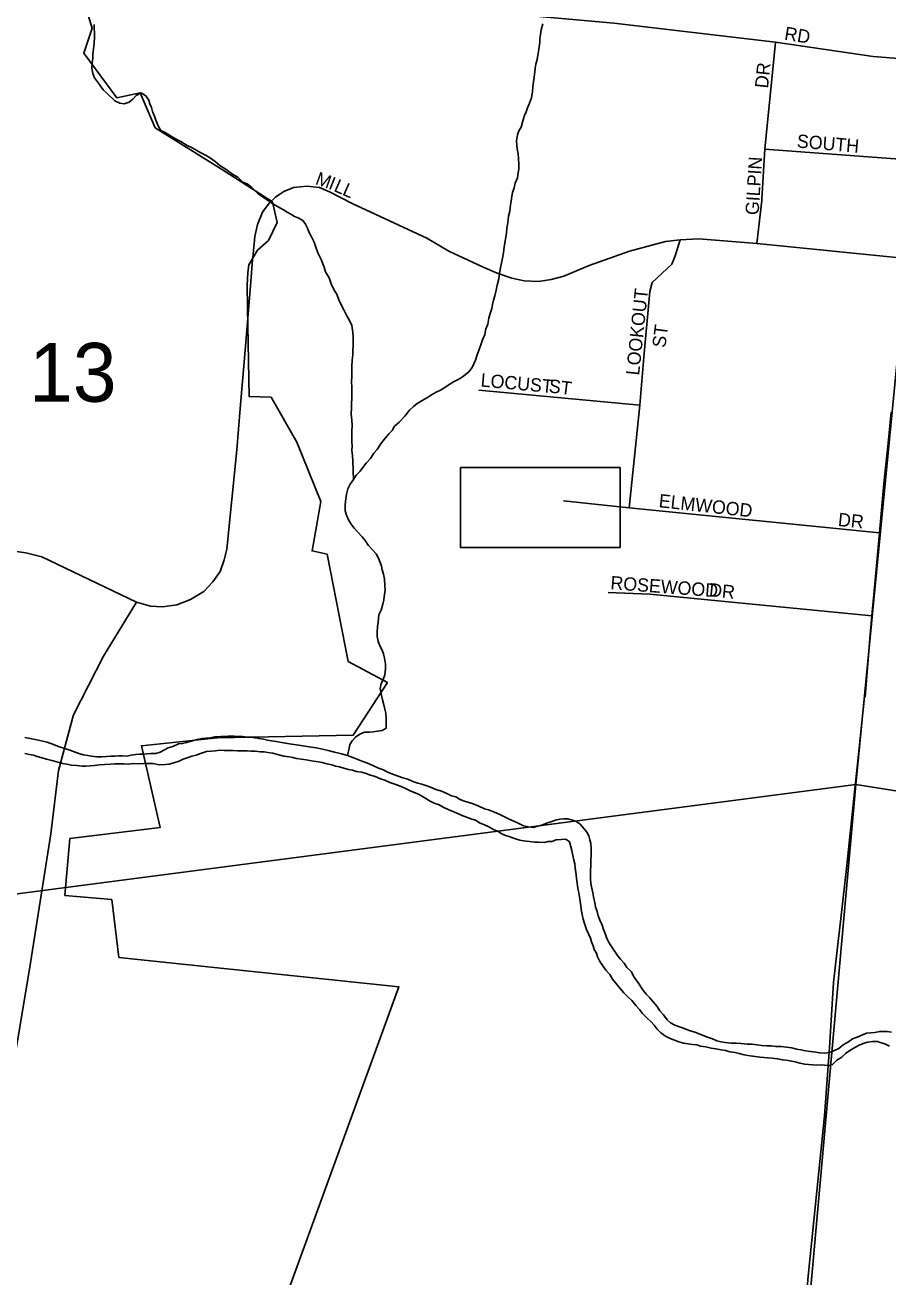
# Model space of a CAD drawing. Extents: x 1310247 to 1664935, y 284496 to 704931.
# Drawn here: x 1476358 to 1479599, y 565489 to 570190 of the extents above; entities that cross this region are included whole.
import ezdxf

# ---------------------------------------------------------------- set-up
doc = ezdxf.new("R2010")
doc.units = 0
for name, color, linetype in [('GM_X_Corporation_Text', 7, 'Continuous'), ('GM_X_County', 7, 'Continuous'), ('GM_X_County_Road_Text', 7, 'Continuous'), ('GM_X_County_Subdivision_Text', 7, 'Continuous'), ('GM_X_Interstate_Shield', 7, 'Continuous'), ('GM_X_Major_Lake_Text', 7, 'Continuous'), ('GM_X_Minor_River_Text', 7, 'Continuous'), ('GM_X_Rail_Line', 7, 'Continuous'), ('GM_X_US_Location', 7, 'Continuous')]:
    doc.layers.add(name, color=color, linetype=linetype)

msp = doc.modelspace()

# ---------------------------------------------------------------- linework, layer by layer
at = {"layer": 'GM_X_Corporation_Text'}
for points in [[(1476367.3, 570709.2), (1476510.1, 570602.9), (1476603, 570534.3), (1476766.9, 570428.7), (1476825.8, 570391.5), (1476952.6, 570349.3), (1477260, 570321.1), (1478177, 570232.7), (1478568.9, 570196.9), (1479176.7, 570126.4), (1479544.2, 570072.3), (1479747.6, 570055.3), (1479764.6, 570053.1)], [(1479125.1, 569531.6), (1479125.6, 569536.5), (1479137.3, 569724), (1479176.7, 570126.4)], [(1479137.3, 569724), (1479710.5, 569681.6), (1480077.3, 569645.6)], [(1477348.4, 569572.5), (1477366.1, 569579.7), (1477416.7, 569585.4), (1477463.9, 569579.7), (1477501.4, 569564), (1477586.4, 569520.2), (1477867.5, 569390), (1477949.3, 569341.7), (1478076.2, 569282.4), (1478131.7, 569258.5), (1478185.8, 569239.2), (1478232.8, 569229.5), (1478286.9, 569227.5), (1478333.4, 569235.2), (1478381.1, 569247.6), (1478477.3, 569287.2), (1478628, 569341), (1478763.3, 569377), (1478819.2, 569383.3), (1478888.6, 569387), (1479106.7, 569369.8), (1479669.1, 569313.2)], [(1477213.1, 569314.9), (1477221.1, 569396), (1477231.3, 569441.5), (1477250.1, 569487), (1477274.5, 569521.1), (1477297.9, 569543.3), (1477303.6, 569547.1)], [(1479106.7, 569369.8), (1479125.1, 569531.6)], [(1478627.2, 568377.8), (1478666.9, 568762.9), (1478682.1, 568943.2), (1478704.4, 569189.4), (1478713.1, 569223.8), (1478787.8, 569291.7), (1478799.6, 569324.1), (1478819.2, 569383.3)], [(1478061.8, 568818.6), (1478666.9, 568762.9)], [(1478379.8, 568403.4), (1478627.2, 568377.8), (1479567.8, 568283.2)], [(1478548.1, 568058.7), (1478705.1, 568052.4), (1479539, 567971.3)]]:
    msp.add_lwpolyline(points, dxfattribs=at)
at = {"layer": 'GM_X_County'}
for points in [[(1480023, 572924.8), (1479478.5, 567337.9), (1473763.6, 566593.3), (1474265.8, 571980.6)], [(1480023, 572924.8), (1485439, 572125.6), (1484985.2, 566465), (1479478.5, 567337.9)], [(1479478.5, 567337.9), (1478985.6, 561830.1), (1473262.1, 561240.1), (1473763.6, 566593.3)], [(1479478.5, 567337.9), (1484985.2, 566465), (1484514.1, 561058.8), (1478985.6, 561830.1)]]:
    msp.add_lwpolyline(points, close=True, dxfattribs=at)
at = {"layer": 'GM_X_County_Road_Text'}
for points in [[(1477303.6, 569547.1), (1477332.5, 569566.1), (1477348.4, 569572.5)], [(1477174.7, 568851.4), (1477189.8, 569028.1), (1477205.8, 569226.6), (1477212.5, 569309.5), (1477213.1, 569314.9)], [(1476299.4, 568217.4), (1476360.3, 568207.8), (1476421.1, 568193.1), (1476775.9, 568023.4), (1476829, 568008.1), (1476874.5, 568004.8), (1476927.6, 568012.5), (1476978.9, 568032.4), (1477028.8, 568063.1), (1477063.4, 568099), (1477090.3, 568138.7), (1477105.7, 568181.6), (1477115.3, 568221.9), (1477152.7, 568595.3), (1477166, 568750.2), (1477174.7, 568851.4)]]:
    msp.add_lwpolyline(points, dxfattribs=at)
at = {"layer": 'GM_X_County_Subdivision_Text'}
msp.add_lwpolyline([(1474980.8, 562136.4), (1475037.1, 562500.4), (1475151.1, 562726.1), (1475823.7, 564058.2), (1475923.8, 564258.2), (1476001.4, 564444.7), (1476236.1, 565829.6), (1476374, 566645), (1476454.8, 567152.8), (1476483.8, 567391), (1476540, 567600.2), (1476652.7, 567820), (1476775.9, 568023.4)], dxfattribs=at)
at = {"layer": 'GM_X_Interstate_Shield'}
for points in [[(1479484.9, 567414.3), (1479511.4, 567667.2), (1479513.4, 567667.1), (1479532.4, 567901.5), (1479539, 567971.3), (1479555.5, 568145.7), (1479567.8, 568283.2), (1479584.3, 568468.2), (1479599.6, 568620.6), (1479611.2, 568736.3)], [(1479415.6, 566779.7), (1479443.9, 567022.6), (1479476.4, 567332.9), (1479484.9, 567414.3)], [(1479291.6, 565402.4), (1479299.6, 565491.1), (1479332.3, 565811.4), (1479360.3, 566093.6), (1479379.7, 566350), (1479394.8, 566594.4), (1479414.5, 566770.5), (1479415.6, 566779.7)]]:
    msp.add_lwpolyline(points, dxfattribs=at)
at = {"layer": 'GM_X_Major_Lake_Text'}
msp.add_lwpolyline([(1477283.5, 565263.6), (1477761.9, 566578), (1476710.2, 566688.5), (1476683.5, 566906.2), (1476507.6, 566921.6), (1476526.3, 567135.3), (1476865.7, 567177), (1476794.8, 567483.9), (1477080.4, 567514), (1477590.3, 567522.9), (1477719, 567721.1), (1477571.5, 567799.5), (1477493.1, 568203.1), (1477435.7, 568215.3), (1477468.5, 568401), (1477378.4, 568624.3), (1477281.7, 568792.9), (1477199.2, 568795.8), (1477193.7, 569128.4), (1477192.5, 569213.9), (1477194, 569260.9), (1477198.4, 569290.3), (1477231.3, 569344.3), (1477271.8, 569381.4), (1477304.1, 569449), (1477287.7, 569526.3), (1477095.5, 569648.7), (1476846.3, 569804.5), (1476790.2, 569935.4), (1476703, 569916.7), (1476578.3, 570085), (1476609.5, 570178.6), (1476584.6, 570259.6)], dxfattribs=at)
msp.add_lwpolyline([(1477992.8, 568528.4), (1477992.8, 568228.3), (1478592.7, 568228.4), (1478592.7, 568528.4)], close=True, dxfattribs=at)
at = {"layer": 'GM_X_Minor_River_Text'}
for points in [[(1476612.5, 570080.5), (1476615, 570100.5), (1476617.5, 570120.5), (1476618.1, 570144.6), (1476618.5, 570158.7), (1476617, 570178.8), (1476617.3, 570192.8)], [(1478063, 568971.9), (1478069.4, 568989.8), (1478075.9, 569007.7), (1478084.5, 569027.6), (1478089, 569049.6), (1478095.5, 569067.5), (1478100.1, 569089.4), (1478104.6, 569107.4), (1478111, 569125.3), (1478113.4, 569141.3), (1478117.9, 569157.3), (1478122.3, 569173.2), (1478126.9, 569195.2), (1478131.3, 569213.1), (1478138, 569237.1), (1478140.5, 569259.1), (1478145.2, 569285.1), (1478149.8, 569309.1), (1478154.5, 569335), (1478157.1, 569357.1), (1478161.7, 569379), (1478164.1, 569395), (1478166.4, 569409), (1478166.9, 569427.1), (1478171.4, 569447.1), (1478174.1, 569473.1), (1478178.6, 569491), (1478181.2, 569515.1), (1478183.5, 569529.1), (1478186, 569547.1), (1478188.4, 569561.1), (1478194.9, 569579), (1478199.3, 569597), (1478207.9, 569616.8), (1478210.3, 569634.8), (1478212.7, 569648.8), (1478213.1, 569666.9), (1478211.7, 569689), (1478210.2, 569707.1), (1478206.6, 569725.3), (1478205, 569739.4), (1478203.4, 569755.5), (1478207.9, 569777.5), (1478212.4, 569793.4), (1478220.7, 569807.2), (1478227.4, 569831.2), (1478233.9, 569851.1), (1478240.3, 569865), (1478244.6, 569878.9), (1478253.1, 569896.8), (1478259.6, 569916.7), (1478264.3, 569940.7), (1478264.7, 569958.8), (1478267.2, 569976.8), (1478269.7, 569994.8), (1478272.2, 570014.8), (1478274.5, 570028.8), (1478276.9, 570042.8), (1478281.4, 570060.8), (1478283.8, 570076.8), (1478286.2, 570090.8), (1478288.6, 570108.8), (1478291, 570124.8), (1478291.4, 570138.8), (1478293.8, 570154.8), (1478296.3, 570172.8), (1478302.9, 570194.8)], [(1477591, 568483.8), (1477588.8, 568552.2), (1477587.3, 568574.3), (1477585.8, 568592.4), (1477586.2, 568608.4), (1477584.6, 568624.5), (1477585, 568640.6), (1477585.7, 568666.7), (1477586.1, 568684.7), (1477584.7, 568706.8), (1477583.2, 568728.9), (1477583.9, 568753), (1477584.3, 568771.1), (1477584.7, 568785.1), (1477585.2, 568805.2), (1477585.8, 568827.3), (1477584.4, 568853.4), (1477584.8, 568869.5), (1477585.3, 568889.5), (1477585.8, 568907.6), (1477586.4, 568931.7), (1477588.9, 568951.7), (1477589.3, 568967.7), (1477589.7, 568983.8), (1477590.1, 568997.8), (1477590.7, 569019.9), (1477589.1, 569036), (1477585.7, 569062.2), (1477576.2, 569080.5), (1477566.6, 569098.8), (1477555.1, 569121.2), (1477545.6, 569139.5), (1477536, 569157.8), (1477528.5, 569180), (1477518.9, 569194.3), (1477507.5, 569218.7), (1477500, 569241), (1477486.5, 569263.4), (1477481, 569281.6), (1477469.7, 569310), (1477458.2, 569332.4), (1477452.6, 569348.6), (1477443.2, 569374.9), (1477433.7, 569395.3), (1477424.2, 569413.6), (1477418.5, 569427.8), (1477410.8, 569442), (1477401.2, 569456.3), (1477383.4, 569466.8), (1477369.4, 569471.2), (1477355.6, 569479.5), (1477341.8, 569487.9), (1477327.9, 569496.3), (1477306.2, 569508.9), (1477288.4, 569519.4), (1477270.7, 569531.9), (1477252.9, 569542.4), (1477231.2, 569559), (1477209.7, 569579.6), (1477192, 569594.1), (1477176.1, 569600.5), (1477156.5, 569619.1), (1477140.7, 569627.5), (1477109.1, 569650.4), (1477089.4, 569662.9), (1477071.7, 569677.4), (1477054, 569689.9), (1477038.2, 569700.3), (1477018.4, 569710.9), (1477002.6, 569719.3), (1476984.8, 569729.8), (1476966.9, 569738.3), (1476943.2, 569752.9), (1476923.4, 569763.4), (1476903.6, 569774), (1476883.9, 569786.5), (1476868, 569794.9), (1476858.4, 569809.2), (1476849, 569833.6), (1476843.3, 569847.8), (1476835.8, 569866), (1476832.1, 569880.2), (1476826.4, 569894.4), (1476822.8, 569908.5), (1476811.2, 569924.9), (1476793.4, 569935.4), (1476775.1, 569925.8), (1476762.7, 569912), (1476748.3, 569900.4), (1476730.1, 569894.8), (1476714.2, 569897.2), (1476694.3, 569905.7), (1476664.9, 569934.6), (1476651.2, 569947), (1476633.8, 569971.5), (1476618.3, 569992), (1476612.6, 570008.2), (1476609.1, 570028.3), (1476609.7, 570048.4), (1476612.1, 570066.4), (1476612.5, 570080.5)], [(1477568.5, 567446.5), (1477575.3, 567474.5), (1477577.6, 567488.5), (1477586, 567502.3), (1477598.4, 567516.1), (1477614.8, 567527.7), (1477633, 567535.3), (1477651.1, 567534.8), (1477665.2, 567536.5), (1477681.2, 567538.1), (1477699.4, 567541.6), (1477713.6, 567549.3), (1477714.1, 567567.4), (1477714.6, 567587.4), (1477713.1, 567605.5), (1477709.5, 567621.7), (1477704, 567641.9), (1477700.3, 567656), (1477694.9, 567678.2), (1477691.4, 567698.4), (1477695.8, 567716.4), (1477702.3, 567732.3), (1477708.7, 567750.2), (1477711.3, 567772.2), (1477711.8, 567790.2), (1477708.3, 567812.4), (1477704.7, 567828.5), (1477699.1, 567842.8), (1477691.4, 567857), (1477683.8, 567875.2), (1477680.3, 567893.4), (1477680.7, 567909.4), (1477681.3, 567931.5), (1477683.7, 567947.5), (1477686.4, 567975.5), (1477694.9, 567993.4), (1477701.5, 568015.3), (1477705.9, 568031.3), (1477708.4, 568053.3), (1477710.8, 568067.3), (1477709.3, 568087.4), (1477707.9, 568109.5), (1477704.3, 568127.7), (1477698.7, 568143.9), (1477697.1, 568158), (1477691.4, 568172.2), (1477685.8, 568188.4), (1477676.2, 568204.7), (1477662.5, 568219), (1477646.9, 568237.5), (1477635.3, 568253.9), (1477623.6, 568268.2), (1477606.1, 568286.7), (1477594.4, 568301.1), (1477582.7, 568315.4), (1477573.1, 568331.7), (1477565.5, 568350), (1477559.9, 568366.2), (1477560.4, 568386.2), (1477560.9, 568402.3), (1477565.5, 568428.3), (1477570.1, 568448.2), (1477578.5, 568466.1), (1477591, 568483.8), (1477601.5, 568499.6), (1477615.9, 568515.3), (1477626.3, 568529.1), (1477638.7, 568544.9), (1477655.2, 568562.5), (1477667.8, 568582.3), (1477680.2, 568596), (1477692.7, 568615.8), (1477707.2, 568633.5), (1477723.8, 568655.2), (1477738.2, 568668.9), (1477744.6, 568682.8), (1477763, 568698.4), (1477783.7, 568721.9), (1477802.3, 568743.5), (1477816.7, 568757.2), (1477831.1, 568768.9), (1477849.4, 568780.5), (1477869.8, 568792), (1477884.1, 568801.7), (1477902.4, 568811.3), (1477918.6, 568818.9), (1477934.9, 568828.6), (1477951.3, 568840.2), (1477967.6, 568849.8), (1477981.8, 568857.5), (1477996, 568865.2), (1478010.4, 568876.9), (1478024.7, 568888.5), (1478037.2, 568904.3), (1478043.6, 568918.2), (1478049.9, 568932.1), (1478056.4, 568952), (1478063, 568971.9)], [(1477052.6, 567513.7), (1477036.5, 567512.1), (1477022.4, 567510.4), (1477004.3, 567506.9), (1476982, 567501.4), (1476963.8, 567495.8), (1476949.7, 567492.2), (1476933.6, 567490.5), (1476913.3, 567481), (1476895.1, 567475.5), (1476880.9, 567467.8), (1476864.6, 567460.2), (1476848.4, 567454.6), (1476830.4, 567455), (1476816.3, 567453.3), (1476802.2, 567451.7), (1476788.2, 567452), (1476774.1, 567450.4), (1476756, 567448.8), (1476741.8, 567445.2), (1476723.8, 567445.6), (1476709.8, 567446), (1476695.7, 567444.3), (1476679.6, 567444.7), (1476663.5, 567443.1), (1476645.4, 567441.6), (1476627.4, 567442), (1476607.4, 567444.5), (1476593.4, 567446.9), (1476577.4, 567449.3), (1476563.5, 567453.7), (1476545.6, 567460.1), (1476525.7, 567466.7), (1476499.8, 567475.3), (1476485.9, 567479.7), (1476464, 567488.3), (1476440.2, 567496.9), (1476424.2, 567501.3), (1476402.3, 567505.9), (1476376.3, 567510.5), (1476356.4, 567515.1)], [(1478531, 566794.2), (1478525.4, 566810.4), (1478517.8, 566826.6), (1478510.3, 566844.9), (1478506.7, 566861), (1478501.1, 566879.2), (1478497.5, 566895.4), (1478493.9, 566909.5), (1478490.4, 566931.7), (1478485, 566953.9), (1478483.3, 566968), (1478481.7, 566982.1), (1478482, 566996.1), (1478482.4, 567012.2), (1478483.1, 567036.2), (1478483.5, 567054.3), (1478484, 567072.3), (1478484.6, 567098.4), (1478483.1, 567116.5), (1478479.4, 567130.7), (1478475.8, 567144.8), (1478468.1, 567159.1), (1478456.5, 567173.4), (1478442.8, 567189.8), (1478427, 567200.2), (1478413.1, 567204.6), (1478397.2, 567209), (1478381.1, 567209.4), (1478367, 567207.8), (1478350.9, 567204.1), (1478332.7, 567198.6), (1478316.5, 567193), (1478302.3, 567187.3), (1478284.1, 567181.7), (1478265.9, 567176.2), (1478247.9, 567178.6), (1478230, 567183.1), (1478212.1, 567191.5), (1478194.3, 567200), (1478176.4, 567208.5), (1478158.6, 567217), (1478140.8, 567225.5), (1478120.9, 567234), (1478099.1, 567242.6), (1478083.1, 567247), (1478059.3, 567257.6), (1478037.5, 567266.2), (1478017.6, 567272.7), (1478003.6, 567277.1), (1477989.8, 567283.4), (1477975.9, 567291.8), (1477960, 567296.2), (1477942.1, 567304.7), (1477922.3, 567313.2), (1477900.4, 567319.8), (1477880.5, 567328.3), (1477862.7, 567334.8), (1477848.7, 567339.2), (1477832.8, 567343.6), (1477814.9, 567350), (1477795, 567358.6), (1477777.1, 567363), (1477759.2, 567369.5), (1477741.3, 567376), (1477719.5, 567384.6), (1477703.6, 567393), (1477685.7, 567399.4), (1477663.9, 567410), (1477644.1, 567418.6), (1477626.2, 567425), (1477608.3, 567431.5), (1477588.4, 567440), (1477568.5, 567446.5), (1477546.6, 567453.1), (1477520.7, 567459.8), (1477496.8, 567466.4), (1477474.9, 567471), (1477450.9, 567475.6), (1477424.9, 567480.2), (1477400.9, 567482.9), (1477377, 567487.5), (1477359, 567489.9), (1477343, 567492.3), (1477329, 567494.7), (1477315, 567497.1), (1477301, 567499.4), (1477283, 567501.9), (1477269, 567504.2), (1477253.1, 567508.7), (1477237.1, 567511.1), (1477221.1, 567513.5), (1477207.1, 567515.8), (1477193.1, 567516.2), (1477175.1, 567518.6), (1477161.1, 567519), (1477143, 567519.4), (1477121, 567520), (1477106.9, 567518.3), (1477092.8, 567518.7), (1477070.7, 567517.2), (1477052.6, 567513.7)], [(1476356.8, 567454.8), (1476374.8, 567450.4), (1476388.8, 567448), (1476402.7, 567443.7), (1476416.6, 567439.3), (1476438.5, 567432.7), (1476458.5, 567428.2), (1476476.4, 567423.7), (1476498.3, 567417.2), (1476514.3, 567414.8), (1476532.3, 567410.3), (1476552.3, 567409.8), (1476572.3, 567407.3), (1476586.4, 567406.9), (1476602.4, 567408.5), (1476618.5, 567410.1), (1476636.6, 567411.7), (1476656.7, 567413.2), (1476678.9, 567414.6), (1476694.9, 567416.2), (1476713, 567415.8), (1476729, 567415.4), (1476747.1, 567414.9), (1476765.2, 567416.5), (1476785.2, 567416), (1476803.3, 567417.5), (1476821.4, 567417.1), (1476837.4, 567416.7), (1476861.4, 567412.1), (1476885.5, 567413.5), (1476899.6, 567415.1), (1476919.8, 567420.6), (1476936, 567426.3), (1476952.2, 567433.9), (1476970.4, 567439.4), (1476984.6, 567445.1), (1477000.8, 567448.7), (1477017, 567454.3), (1477039.2, 567461.8), (1477057.3, 567463.4), (1477073.4, 567465), (1477089.5, 567466.6), (1477105.5, 567466.2), (1477121.6, 567465.8), (1477139.6, 567465.3), (1477155.7, 567464.9), (1477173.7, 567464.5), (1477191.8, 567464), (1477205.8, 567463.7), (1477221.8, 567463.3), (1477241.8, 567460.8), (1477255.9, 567460.4), (1477269.9, 567458), (1477287.9, 567455.6), (1477305.8, 567451.1), (1477329.7, 567444.5), (1477349.7, 567442), (1477363.7, 567439.6), (1477377.6, 567435.3), (1477395.6, 567432.8), (1477413.6, 567430.4), (1477427.6, 567428), (1477441.6, 567425.6), (1477459.6, 567423.2), (1477473.6, 567420.8), (1477491.5, 567416.4)], [(1477491.5, 567416.4), (1477509.5, 567411.9), (1477523.4, 567407.5), (1477539.4, 567405.1), (1477559.3, 567398.6), (1477573.2, 567394.2), (1477587.2, 567391.9), (1477603.2, 567387.5), (1477621.1, 567385), (1477635.1, 567380.6), (1477651, 567374.2), (1477672.9, 567367.7), (1477692.7, 567359.1), (1477708.7, 567354.7), (1477728.5, 567346.2), (1477746.4, 567339.7), (1477764.3, 567333.2), (1477784.1, 567324.7), (1477803.9, 567314.2), (1477819.8, 567307.8), (1477835.7, 567301.4), (1477857.5, 567288.8), (1477879.2, 567276.2), (1477895, 567267.8), (1477912.9, 567261.3), (1477928.8, 567252.9), (1477946.6, 567244.4), (1477968.5, 567235.8), (1477988.3, 567227.3), (1478002.2, 567220.9), (1478020.1, 567214.4), (1478036, 567208), (1478049.9, 567203.7), (1478067.7, 567193.2), (1478083.6, 567186.8), (1478097.5, 567180.4), (1478117.3, 567169.8), (1478135.1, 567161.4), (1478148.9, 567153), (1478162.8, 567146.6), (1478176.8, 567142.3), (1478196.7, 567135.7), (1478216.6, 567129.2), (1478230.5, 567126.9), (1478252.6, 567124.3), (1478272.6, 567121.8), (1478286.6, 567121.4), (1478308.6, 567120.9), (1478322.8, 567124.6), (1478336.8, 567124.2), (1478353, 567129.8), (1478371.1, 567131.4), (1478389.2, 567132.9), (1478403, 567122.5), (1478408.5, 567104.3), (1478412.2, 567090.2), (1478415.7, 567072), (1478419.3, 567053.9), (1478422.9, 567039.8), (1478424.6, 567025.7), (1478427.9, 566999.5), (1478429.6, 566985.4), (1478431.1, 566967.3), (1478434.7, 566949.1), (1478438.2, 566931), (1478439.9, 566916.9), (1478443.4, 566898.7), (1478445, 566882.6), (1478446.7, 566868.5), (1478450.2, 566850.4), (1478453.8, 566832.2), (1478459.4, 566816), (1478466.8, 566793.8), (1478474.4, 566777.5), (1478482, 566761.3), (1478485.7, 566747.1), (1478491.4, 566732.9), (1478495, 566718.8), (1478504.7, 566704.5), (1478508.3, 566690.4), (1478516, 566676.1), (1478527.6, 566657.8), (1478539.2, 566641.4), (1478554.8, 566625), (1478564.4, 566606.7), (1478581.9, 566586.2), (1478593.6, 566571.8), (1478607.2, 566555.4), (1478622.8, 566539), (1478636.6, 566526.6), (1478652.1, 566508.1), (1478665.8, 566493.7), (1478675.5, 566479.4), (1478695.1, 566460.9), (1478708.8, 566448.5), (1478720.5, 566434.2), (1478732.1, 566419.8), (1478745.8, 566405.4), (1478763.6, 566392.9), (1478781.4, 566384.5), (1478797.3, 566378)], [(1479612.7, 566407.8), (1479596.7, 566410.2), (1479582.7, 566410.6), (1479568.6, 566410.9), (1479550.5, 566407.3), (1479534.4, 566405.8), (1479518.3, 566404.2), (1479504.1, 566398.5), (1479483.8, 566388.9), (1479465.6, 566383.4), (1479451.3, 566371.7), (1479430.9, 566360.2), (1479414.5, 566346.5), (1479398.2, 566338.9), (1479380, 566331.3), (1479361.9, 566329.8), (1479343.8, 566330.2), (1479327.9, 566332.6), (1479307.9, 566335.2), (1479289.9, 566337.6), (1479271.9, 566342.1), (1479255.9, 566344.5), (1479238, 566348.9), (1479218, 566351.4), (1479198, 566354), (1479177.9, 566354.4), (1479159.9, 566356.9), (1479143.9, 566357.3), (1479123.8, 566357.8), (1479107.8, 566360.2), (1479087.8, 566362.7), (1479069.8, 566363.2), (1479047.8, 566365.8), (1479029.7, 566366.2), (1479009.7, 566366.7), (1478987.7, 566369.2), (1478971.7, 566371.7), (1478955.8, 566376.1), (1478939.9, 566382.5), (1478918, 566391.1), (1478896.2, 566399.7), (1478874.3, 566408.2), (1478852.4, 566414.8), (1478830.6, 566423.4), (1478816.6, 566427.7), (1478798.7, 566434.2), (1478782.9, 566442.6), (1478769.2, 566455), (1478755.6, 566473.4), (1478741.9, 566487.8), (1478732.3, 566504.1), (1478716.7, 566522.6), (1478705, 566536.9), (1478691.4, 566551.3), (1478677.7, 566567.7), (1478664.2, 566588.1), (1478654.6, 566602.4), (1478642.9, 566618.8), (1478635.3, 566635), (1478617.7, 566651.5), (1478608.1, 566667.8), (1478594.4, 566682.2), (1478582.7, 566696.5), (1478571.2, 566714.9), (1478557.6, 566733.3), (1478549.9, 566747.5), (1478542.3, 566763.8), (1478536.6, 566778), (1478531, 566794.2)], [(1478797.3, 566378), (1478813.2, 566371.6), (1478831.1, 566367.2), (1478849.1, 566364.7), (1478865.1, 566362.3), (1478881.1, 566359.9), (1478895, 566355.5), (1478915, 566353), (1478935, 566348.5), (1478953, 566346), (1478972.9, 566341.5), (1478988.9, 566339.1), (1479004.9, 566334.7), (1479024.9, 566332.2), (1479040.8, 566327.8), (1479058.7, 566323.3), (1479072.7, 566321), (1479090.7, 566318.5), (1479118.7, 566313.8), (1479132.7, 566313.4), (1479146.7, 566311.1), (1479164.8, 566310.6), (1479184.8, 566308.1), (1479202.7, 566303.7), (1479216.7, 566303.3), (1479230.7, 566300.9), (1479250.7, 566296.4), (1479268.6, 566292), (1479286.6, 566287.5), (1479300.6, 566287.2), (1479316.6, 566284.8), (1479330.6, 566284.4), (1479346.7, 566286), (1479360.7, 566283.6), (1479376.8, 566283.2), (1479390.9, 566286.9), (1479407.4, 566302.5), (1479425.7, 566314.1), (1479440.1, 566327.8), (1479456.5, 566339.5), (1479474.8, 566351), (1479493.1, 566360.6), (1479509.3, 566366.2), (1479523.4, 566369.9), (1479541.6, 566373.5), (1479559.6, 566373), (1479573.6, 566368.6), (1479587.5, 566364.3), (1479605.3, 566355.8)]]:
    msp.add_lwpolyline(points, dxfattribs=at)

# ---------------------------------------------------------------- texts
at = {"layer": 'GM_X_Rail_Line'}
for s, rotation, p in [('RD', 351.0309, (1479207.7, 570135.3)), ('DR', 83.9934, (1479148.5, 569951)), ('SOUTH', 355.0331, (1479255.4, 569730.6)), ('GILPIN', 86.4259, (1479113.2, 569475.6)), ('M', 340.1538, (1477444.9, 569593.7)), ('I', 338.3285, (1477494.2, 569575.9)), ('L', 336.5145, (1477514.3, 569567.9)), ('L', 336.0375, (1477546.5, 569553.9)), ('LOOKOUT', 84.0357, (1478664.4, 568873)), ('ST', 82.8783, (1478763, 568976.9)), ('LOCUST', 354.7049, (1478067.5, 568833)), ('ST', 352.8783, (1478323, 568811)), ('ELMWOOD', 353.7495, (1478736.4, 568379.8)), ('DR', 353.9946, (1479409.6, 568309.4)), ('ROSEWOOD', 355.6566, (1478555.3, 568071.8)), ('DR', 353.9946, (1478925.6, 568045.4))]:
    msp.add_text(s, height=50, rotation=rotation, dxfattribs=at).set_placement(p)
at = {"layer": 'GM_X_US_Location'}
msp.add_text('13', height=221, rotation=0, dxfattribs=at).set_placement((1476372.6, 568775.6))

doc.saveas('drawing.dxf')
